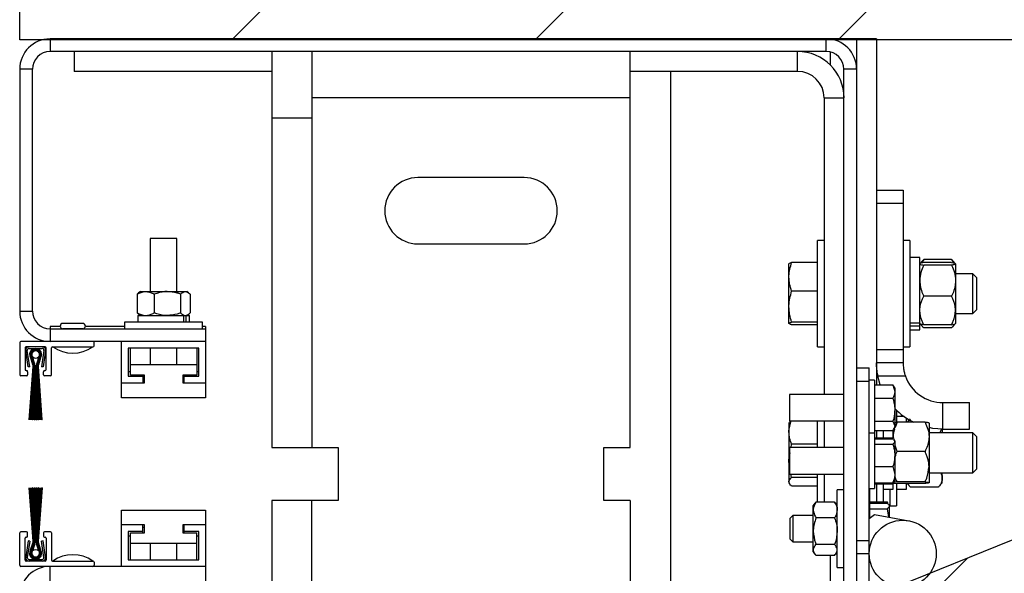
# Model space of a CAD drawing. Header units: inches. Extents: x 170 to 312, y 215 to 248.
# Tile 413 of 557: x 256.428 to 257.003, y 238.799 to 239.122. Entities that reach past the tile are written whole.
import ezdxf

# ---------------------------------------------------------------- set-up
doc = ezdxf.new("R2010")
doc.units = ezdxf.units.IN
doc.header["$LTSCALE"] = 0.25
doc.header["$MEASUREMENT"] = 0
doc.layers.add('STANDARD MOTOR LH', color=7, linetype='Continuous')

msp = doc.modelspace()

# ---------------------------------------------------------------- hatches: boundary and pattern name
at = {"layer": 'STANDARD MOTOR LH'}
h = msp.add_hatch(dxfattribs=at)
h.set_pattern_fill('ANSI31', color=256, style=0)
h.set_pattern_definition([(45, (74.98444, -11.93033), (-0.08838835, 0.08838835), [])])
h.paths.add_polyline_path([(257.18005, 239.38909), (257.11594, 239.38909), (257.11594, 239.62629), (256.42844, 239.62629), (256.42844, 239.11067), (256.44662, 239.11067), (257.11594, 239.11067), (257.11594, 239.34219), (257.03798, 239.34219)])
h = msp.add_hatch(dxfattribs=at)
h.set_pattern_fill('ANSI31', color=256, scale=0.5, style=0)
h.set_pattern_definition([(45, (245.01174, 236.03107), (-0.04419417, 0.04419417), [])])
edge = h.paths.add_edge_path()
edge.add_line((257.04758, 238.83511), (256.9313, 238.78787))
edge.add_line((256.9313, 238.78787), (256.9313, 238.68075))
edge.add_arc((256.91342, 238.68075), 0.01787, -89.99989, 0.00099, ccw=False)
edge.add_line((256.91342, 238.66287), (256.44917, 238.66287))
edge.add_arc((256.44917, 238.68075), 0.01788, 224.99902, 269.9992, ccw=False)
edge.add_arc((257.29579, 239.39121), 1.12303, 220.08198, 269.0727)
edge.add_line((257.27761, 238.26832), (257.04758, 238.83511))

# ---------------------------------------------------------------- linework, layer by layer
for p, q in [((256.42844, 239.11067), (256.42844, 239.62629)), ((256.44616, 239.11111), (256.44616, 239.10374)), ((256.92817, 239.11111), (256.44616, 239.11111)), ((256.89884, 239.10374), (256.89884, 239.11111)), ((256.90107, 239.11111), (256.90107, 239.11097)), ((256.91656, 239.11111), (256.91656, 238.68171)), ((256.92817, 239.11111), (256.92817, 238.90928)), ((257.11594, 239.11067), (256.42844, 239.11067)), ((256.89884, 239.10374), (256.44616, 239.10374)), ((256.46015, 239.10374), (256.46015, 239.09213)), ((256.57554, 239.10374), (256.57554, 238.87272)), ((256.59876, 239.10374), (256.59876, 238.87272)), ((256.78457, 238.87272), (256.78457, 239.10374)), ((256.88209, 239.09213), (256.88209, 239.10374)), ((256.90107, 239.1035), (256.90107, 239.09598)), ((256.43581, 239.0934), (256.42844, 239.0934)), ((256.42844, 239.0934), (256.42844, 238.95231)), ((256.43581, 239.0934), (256.43581, 238.95231)), ((256.57554, 239.09213), (256.46015, 239.09213)), ((256.88209, 239.09213), (256.78457, 239.09213)), ((256.80817, 238.67137), (256.80817, 239.09213)), ((256.91656, 239.0934), (256.90918, 239.0934)), ((256.90918, 238.68908), (256.90918, 239.0934)), ((256.78457, 239.07664), (256.59876, 239.07664)), ((256.89757, 239.07664), (256.90918, 239.07664)), ((256.89757, 239.07664), (256.89757, 238.90368)), ((256.57554, 239.06503), (256.59876, 239.06503)), ((256.72264, 239.03019), (256.6607, 239.03019)), ((256.92817, 239.02281), (256.94365, 239.02281)), ((256.94365, 239.02281), (256.94365, 238.92215)), ((256.94365, 239.01507), (256.92817, 239.01507)), ((256.50462, 238.99467), (256.50462, 238.96371)), ((256.52011, 238.99467), (256.50462, 238.99467)), ((256.52011, 238.96371), (256.52011, 238.99467)), ((256.6607, 238.99148), (256.72264, 238.99148)), ((256.89757, 238.99343), (256.89367, 238.99343)), ((256.89367, 238.9315), (256.89367, 238.99343)), ((256.94755, 238.99343), (256.94365, 238.99343)), ((256.94755, 238.99343), (256.94755, 238.9315)), ((256.8771, 238.97992), (256.87707, 238.97987)), ((256.87707, 238.94511), (256.87707, 238.97984)), ((256.89367, 238.98072), (256.87863, 238.98072)), ((256.89367, 238.98056), (256.87863, 238.98056)), ((256.95338, 238.98362), (256.94755, 238.98362)), ((256.95338, 238.94132), (256.95338, 238.98362)), ((256.95493, 238.98168), (256.95338, 238.97987)), ((256.9557, 238.98249), (256.95437, 238.98028)), ((256.9557, 238.98249), (256.95491, 238.98162)), ((256.97193, 238.98249), (256.9557, 238.98249)), ((256.97193, 238.98057), (256.9557, 238.98057)), ((256.97193, 238.97908), (256.9557, 238.97908)), ((256.97193, 238.98249), (256.97326, 238.98028)), ((256.97193, 238.98249), (256.97272, 238.98162)), ((256.97425, 238.97987), (256.97269, 238.98168)), ((256.97425, 238.97982), (256.97425, 238.94509)), ((256.98427, 238.97408), (256.97425, 238.97408)), ((256.98657, 238.97177), (256.98427, 238.97408)), ((256.98427, 238.95085), (256.98427, 238.97408)), ((256.98657, 238.95316), (256.98657, 238.97177)), ((256.49692, 238.96216), (256.49692, 238.95126)), ((256.49882, 238.96371), (256.49777, 238.96293)), ((256.49882, 238.96371), (256.52591, 238.96371)), ((256.5068, 238.96216), (256.5068, 238.95126)), ((256.52225, 238.96216), (256.52225, 238.95126)), ((256.52696, 238.96293), (256.52591, 238.96371)), ((256.52781, 238.96216), (256.52781, 238.95126)), ((256.89367, 238.96395), (256.87863, 238.96395)), ((256.97193, 238.96097), (256.9557, 238.96097)), ((256.42844, 238.95231), (256.43581, 238.95231)), ((256.49777, 238.95048), (256.49882, 238.94971)), ((256.52591, 238.94971), (256.52696, 238.95048)), ((256.97425, 238.95085), (256.98427, 238.95085)), ((256.98427, 238.95085), (256.98657, 238.95316)), ((256.46522, 238.94512), (256.4536, 238.94512)), ((256.48963, 238.94587), (256.48963, 238.94197)), ((256.5351, 238.94587), (256.48963, 238.94587)), ((256.49728, 238.94971), (256.49728, 238.94587)), ((256.49728, 238.94971), (256.52406, 238.94971)), ((256.49844, 238.94971), (256.49844, 238.94999)), ((256.52406, 238.94971), (256.52406, 238.94587)), ((256.52408, 238.94971), (256.52745, 238.94971)), ((256.5254, 238.94971), (256.5254, 238.94587)), ((256.52629, 238.94971), (256.52629, 238.94999)), ((256.52745, 238.94587), (256.52745, 238.94971)), ((256.5351, 238.94197), (256.5351, 238.94587)), ((256.87707, 238.94506), (256.8771, 238.94502)), ((256.89367, 238.94585), (256.87863, 238.94585)), ((256.89367, 238.94437), (256.87863, 238.94437)), ((256.94755, 238.94536), (256.95338, 238.94536)), ((256.95338, 238.94506), (256.95493, 238.94326)), ((256.97193, 238.94436), (256.9557, 238.94436)), ((256.97269, 238.94326), (256.97425, 238.94506)), ((256.44616, 238.94335), (256.44616, 238.9346)), ((256.45207, 238.94335), (256.44616, 238.94335)), ((256.44616, 238.94197), (256.53683, 238.94197)), ((256.4536, 238.94203), (256.4536, 238.94197)), ((256.46522, 238.94203), (256.4536, 238.94203)), ((256.46522, 238.94197), (256.46522, 238.94203)), ((256.48963, 238.94335), (256.46675, 238.94335)), ((256.53683, 238.94335), (256.5351, 238.94335)), ((256.53683, 238.94335), (256.53683, 238.90177)), ((256.89367, 238.94422), (256.87863, 238.94422)), ((256.94755, 238.94363), (256.95338, 238.94363)), ((256.94755, 238.94132), (256.95338, 238.94132)), ((256.97193, 238.94245), (256.9557, 238.94245)), ((256.42844, 238.93398), (256.42844, 238.91509)), ((256.53683, 238.9346), (256.42906, 238.9346)), ((256.4718, 238.93212), (256.4718, 238.93398)), ((256.4879, 238.90177), (256.4879, 238.9346)), ((256.43154, 238.93088), (256.43154, 238.91818)), ((256.4334, 238.91973), (256.43195, 238.92925)), ((256.44331, 238.9315), (256.43216, 238.9315)), ((256.43432, 238.91987), (256.43287, 238.92939)), ((256.43388, 238.93057), (256.44159, 238.93057)), ((256.4426, 238.92939), (256.44115, 238.91987)), ((256.44352, 238.92925), (256.44207, 238.91973)), ((256.44393, 238.91818), (256.44393, 238.93088)), ((256.44702, 238.91509), (256.44702, 238.93088)), ((256.44764, 238.9315), (256.47118, 238.9315)), ((256.53299, 238.93076), (256.49174, 238.93076)), ((256.49174, 238.93076), (256.49174, 238.91428)), ((256.49301, 238.91496), (256.49301, 238.93076)), ((256.50462, 238.93076), (256.50462, 238.92116)), ((256.52011, 238.92116), (256.52011, 238.93076)), ((256.53172, 238.93076), (256.53172, 238.91496)), ((256.53299, 238.91428), (256.53299, 238.93076)), ((256.89367, 238.9315), (256.89757, 238.9315)), ((256.92817, 238.92989), (256.94365, 238.92989)), ((256.94365, 238.9315), (256.94755, 238.9315)), ((256.43483, 238.92499), (256.43611, 238.92103)), ((256.43617, 238.92104), (256.43489, 238.92502)), ((256.43494, 238.92505), (256.43623, 238.92106)), ((256.43629, 238.92108), (256.435, 238.92508)), ((256.43506, 238.9251), (256.43635, 238.9211)), ((256.43641, 238.92112), (256.43511, 238.92513)), ((256.43517, 238.92516), (256.43647, 238.92114)), ((256.43653, 238.92116), (256.43522, 238.92519)), ((256.43528, 238.92522), (256.43658, 238.92118)), ((256.43664, 238.9212), (256.43534, 238.92524)), ((256.43539, 238.92527), (256.4367, 238.92122)), ((256.43729, 238.92141), (256.43595, 238.92556)), ((256.43955, 238.92556), (256.4382, 238.92141)), ((256.43879, 238.92122), (256.4401, 238.92527)), ((256.44016, 238.92524), (256.43885, 238.9212)), ((256.43891, 238.92118), (256.44022, 238.92522)), ((256.44027, 238.92519), (256.43897, 238.92116)), ((256.43903, 238.92114), (256.44033, 238.92516)), ((256.44038, 238.92513), (256.43909, 238.92112)), ((256.43915, 238.9211), (256.44044, 238.9251)), ((256.4405, 238.92508), (256.43921, 238.92108)), ((256.43927, 238.92106), (256.44055, 238.92505)), ((256.44061, 238.92502), (256.43932, 238.92104)), ((256.43938, 238.92103), (256.44066, 238.92499)), ((256.94365, 238.92215), (256.92817, 238.92215)), ((256.43216, 238.91756), (256.43247, 238.91756)), ((256.43309, 238.91694), (256.43309, 238.91509)), ((256.43432, 238.91987), (256.4334, 238.91973)), ((256.43629, 238.91988), (256.43398, 238.88876)), ((256.43406, 238.88876), (256.43635, 238.91988)), ((256.43642, 238.91988), (256.43465, 238.88876)), ((256.43472, 238.88876), (256.43648, 238.91988)), ((256.43654, 238.91988), (256.43531, 238.88876)), ((256.43538, 238.88876), (256.4366, 238.91988)), ((256.43666, 238.91988), (256.43596, 238.88876)), ((256.43604, 238.88876), (256.43673, 238.91988)), ((256.43679, 238.91988), (256.43662, 238.88876)), ((256.43669, 238.88876), (256.43685, 238.91988)), ((256.43691, 238.91988), (256.43691, 238.88876)), ((256.43753, 238.88876), (256.43753, 238.91988)), ((256.43797, 238.91988), (256.43797, 238.88876)), ((256.43858, 238.88876), (256.43858, 238.91988)), ((256.43865, 238.91988), (256.4388, 238.88876)), ((256.43888, 238.88876), (256.43871, 238.91988)), ((256.43877, 238.91988), (256.43946, 238.88876)), ((256.43953, 238.88876), (256.43883, 238.91988)), ((256.43889, 238.91988), (256.44011, 238.88876)), ((256.44019, 238.88876), (256.43896, 238.91988)), ((256.43902, 238.91988), (256.44077, 238.88876)), ((256.44085, 238.88876), (256.43908, 238.91988)), ((256.43914, 238.91988), (256.44144, 238.88876)), ((256.44152, 238.88876), (256.4392, 238.91988)), ((256.44207, 238.91973), (256.44115, 238.91987)), ((256.44238, 238.91509), (256.44238, 238.91694)), ((256.443, 238.91756), (256.44331, 238.91756)), ((256.49174, 238.917), (256.49301, 238.917)), ((256.49301, 238.92116), (256.53172, 238.92116)), ((256.53172, 238.917), (256.53299, 238.917)), ((256.91656, 238.91916), (256.92393, 238.91916)), ((256.92393, 238.79035), (256.92393, 238.91916)), ((256.43247, 238.91447), (256.42906, 238.91447)), ((256.4464, 238.91447), (256.443, 238.91447)), ((256.4879, 238.91044), (256.50122, 238.91044)), ((256.49174, 238.91428), (256.50029, 238.91428)), ((256.50122, 238.91496), (256.49301, 238.91496)), ((256.50029, 238.91496), (256.50029, 238.91044)), ((256.50029, 238.91188), (256.50122, 238.91188)), ((256.50122, 238.91044), (256.50122, 238.91496)), ((256.52351, 238.91496), (256.52351, 238.91044)), ((256.53172, 238.91496), (256.52351, 238.91496)), ((256.52351, 238.91188), (256.52444, 238.91188)), ((256.52351, 238.91044), (256.53683, 238.91044)), ((256.52444, 238.91044), (256.52444, 238.91496)), ((256.52444, 238.91428), (256.53299, 238.91428)), ((256.91656, 238.91142), (256.92393, 238.91142)), ((256.92702, 238.91204), (256.92393, 238.91204)), ((256.92702, 238.91204), (256.92702, 238.84886)), ((256.94498, 238.91441), (256.92895, 238.91441)), ((256.93037, 238.90928), (256.92895, 238.91441)), ((256.92702, 238.90928), (256.93775, 238.90928)), ((256.93775, 238.90928), (256.93879, 238.90537)), ((256.93799, 238.90868), (256.93775, 238.90928)), ((256.93879, 238.90755), (256.9381, 238.90874)), ((256.93879, 238.90755), (256.93879, 238.88432)), ((256.53683, 238.90177), (256.4879, 238.90177)), ((256.90918, 238.90368), (256.87747, 238.90368)), ((256.87747, 238.90368), (256.87747, 238.88819)), ((256.92702, 238.90146), (256.93775, 238.90146)), ((256.96688, 238.88344), (256.96688, 238.89892)), ((256.96688, 238.89892), (256.98238, 238.89892)), ((256.98238, 238.88344), (256.98238, 238.89892)), ((256.93981, 238.89447), (256.93981, 238.88758)), ((256.43406, 238.88876), (256.43398, 238.88876)), ((256.43472, 238.88876), (256.43465, 238.88876)), ((256.43538, 238.88876), (256.43531, 238.88876)), ((256.43604, 238.88876), (256.43596, 238.88876)), ((256.43669, 238.88876), (256.43662, 238.88876)), ((256.43753, 238.88876), (256.43691, 238.88876)), ((256.43858, 238.88876), (256.43797, 238.88876)), ((256.43888, 238.88876), (256.4388, 238.88876)), ((256.43953, 238.88876), (256.43946, 238.88876)), ((256.44019, 238.88876), (256.44011, 238.88876)), ((256.44085, 238.88876), (256.44077, 238.88876)), ((256.44152, 238.88876), (256.44144, 238.88876)), ((256.8774, 238.88754), (256.87707, 238.88697)), ((256.87707, 238.88697), (256.87707, 238.85216)), ((256.87747, 238.88819), (256.90918, 238.88819)), ((256.87806, 238.88819), (256.87755, 238.88752)), ((256.89367, 238.87271), (256.89367, 238.88819)), ((256.89757, 238.88819), (256.89757, 238.87271)), ((256.92702, 238.88811), (256.93775, 238.88811)), ((256.93775, 238.88811), (256.93879, 238.88535)), ((256.94021, 238.8874), (256.93894, 238.88429)), ((256.94428, 238.89071), (256.93981, 238.89071)), ((256.95644, 238.8874), (256.94021, 238.8874)), ((256.94563, 238.8874), (256.94563, 238.88979)), ((256.94722, 238.8888), (256.946, 238.8874)), ((256.95876, 238.88695), (256.95876, 238.85218)), ((256.92702, 238.88259), (256.93775, 238.88259)), ((256.92817, 238.88259), (256.92817, 238.87838)), ((256.93207, 238.88259), (256.93207, 238.87838)), ((256.93789, 238.87814), (256.93789, 238.88298)), ((256.9381, 238.88313), (256.93879, 238.88432)), ((256.9661, 238.88355), (256.96506, 238.88118)), ((256.96651, 238.88344), (256.96651, 238.88118)), ((256.96688, 238.88344), (256.98238, 238.88344)), ((256.92702, 238.88107), (256.92393, 238.88107)), ((256.92702, 238.87838), (256.93775, 238.87838)), ((256.92702, 238.87826), (256.93775, 238.87826)), ((256.92702, 238.87786), (256.93775, 238.87786)), ((256.93775, 238.87786), (256.93788, 238.87766)), ((256.93789, 238.87892), (256.93801, 238.87793)), ((256.93879, 238.87658), (256.93819, 238.87762)), ((256.93834, 238.87694), (256.93879, 238.87623)), ((256.93879, 238.87658), (256.93879, 238.85335)), ((256.98427, 238.88118), (256.95876, 238.88118)), ((256.98657, 238.87887), (256.98427, 238.88118)), ((256.98427, 238.85795), (256.98427, 238.88118)), ((256.98657, 238.86026), (256.98657, 238.87887)), ((256.57554, 238.87272), (256.61425, 238.87272)), ((256.61425, 238.87272), (256.61425, 238.84175)), ((256.76909, 238.87272), (256.78457, 238.87272)), ((256.76909, 238.84175), (256.76909, 238.87272)), ((256.90918, 238.87271), (256.87747, 238.87271)), ((256.87747, 238.87271), (256.87747, 238.85723)), ((256.8783, 238.87271), (256.87863, 238.87459)), ((256.89367, 238.87459), (256.87863, 238.87459)), ((256.92702, 238.8746), (256.93775, 238.8746)), ((256.95644, 238.87045), (256.94021, 238.87045)), ((256.87747, 238.86025), (256.87707, 238.86491)), ((256.92702, 238.8617), (256.93775, 238.8617)), ((256.93775, 238.8617), (256.93879, 238.85688)), ((256.98427, 238.85795), (256.98657, 238.86026)), ((256.87747, 238.85723), (256.90918, 238.85723)), ((256.87863, 238.85523), (256.87815, 238.85723)), ((256.89367, 238.85523), (256.87863, 238.85523)), ((256.89367, 238.84089), (256.89367, 238.85723)), ((256.89757, 238.85723), (256.89757, 238.84089)), ((256.93775, 238.85207), (256.93834, 238.85299)), ((256.93819, 238.85232), (256.93879, 238.85335)), ((256.94021, 238.85262), (256.93857, 238.85241)), ((256.95644, 238.85262), (256.94021, 238.85262)), ((256.95876, 238.85795), (256.98427, 238.85795)), ((256.96651, 238.85216), (256.96651, 238.85795)), ((256.43629, 238.81807), (256.43398, 238.84919)), ((256.43406, 238.84919), (256.43398, 238.84919)), ((256.43406, 238.84919), (256.43635, 238.81807)), ((256.43472, 238.84919), (256.43465, 238.84919)), ((256.43642, 238.81807), (256.43465, 238.84919)), ((256.43472, 238.84919), (256.43648, 238.81807)), ((256.43538, 238.84919), (256.43531, 238.84919)), ((256.43654, 238.81807), (256.43531, 238.84919)), ((256.43538, 238.84919), (256.4366, 238.81807)), ((256.43604, 238.84919), (256.43596, 238.84919)), ((256.43666, 238.81807), (256.43596, 238.84919)), ((256.43604, 238.84919), (256.43673, 238.81807)), ((256.43679, 238.81807), (256.43662, 238.84919)), ((256.43669, 238.84919), (256.43662, 238.84919)), ((256.43669, 238.84919), (256.43685, 238.81807)), ((256.43691, 238.84919), (256.43753, 238.84919)), ((256.43691, 238.81807), (256.43691, 238.84919)), ((256.43753, 238.84919), (256.43753, 238.81807)), ((256.43797, 238.81807), (256.43797, 238.84919)), ((256.43797, 238.84919), (256.43858, 238.84919)), ((256.43858, 238.84919), (256.43858, 238.81807)), ((256.43865, 238.81807), (256.4388, 238.84919)), ((256.43888, 238.84919), (256.43871, 238.81807)), ((256.43877, 238.81807), (256.43946, 238.84919)), ((256.43888, 238.84919), (256.4388, 238.84919)), ((256.43953, 238.84919), (256.43883, 238.81807)), ((256.43889, 238.81807), (256.44011, 238.84919)), ((256.44019, 238.84919), (256.43896, 238.81807)), ((256.43902, 238.81807), (256.44077, 238.84919)), ((256.44085, 238.84919), (256.43908, 238.81807)), ((256.43914, 238.81807), (256.44144, 238.84919)), ((256.44152, 238.84919), (256.4392, 238.81807)), ((256.43953, 238.84919), (256.43946, 238.84919)), ((256.44019, 238.84919), (256.44011, 238.84919)), ((256.44085, 238.84919), (256.44077, 238.84919)), ((256.44152, 238.84919), (256.44144, 238.84919)), ((256.87707, 238.85216), (256.8774, 238.85159)), ((256.89367, 238.8502), (256.87863, 238.8502)), ((256.90918, 238.84807), (256.90528, 238.84807)), ((256.90528, 238.80261), (256.90528, 238.84807)), ((256.92393, 238.84886), (256.92702, 238.84886)), ((256.92399, 238.84886), (256.92399, 238.83125)), ((256.92702, 238.85207), (256.93775, 238.85207)), ((256.92702, 238.85167), (256.93775, 238.85167)), ((256.92702, 238.85156), (256.93775, 238.85156)), ((256.92817, 238.85156), (256.92817, 238.841)), ((256.93207, 238.85156), (256.93207, 238.841)), ((256.93207, 238.84841), (256.93789, 238.84841)), ((256.93591, 238.84841), (256.93591, 238.8386)), ((256.93775, 238.85167), (256.93805, 238.8524)), ((256.93789, 238.84841), (256.93789, 238.8518)), ((256.93981, 238.85166), (256.93981, 238.8386)), ((256.93981, 238.84841), (256.94563, 238.84841)), ((256.95644, 238.85173), (256.94021, 238.85173)), ((256.94563, 238.84841), (256.94563, 238.85173)), ((256.946, 238.85173), (256.94777, 238.84968)), ((256.94772, 238.84975), (256.94796, 238.84947)), ((256.96418, 238.84947), (256.94796, 238.84947)), ((256.96442, 238.84975), (256.96418, 238.84947)), ((256.96437, 238.84968), (256.96651, 238.85216)), ((256.61425, 238.84175), (256.57554, 238.84175)), ((256.57554, 238.84175), (256.57554, 238.67143)), ((256.59876, 238.67143), (256.59876, 238.84175)), ((256.78457, 238.84175), (256.76909, 238.84175)), ((256.78457, 238.84175), (256.78457, 238.67143)), ((256.92399, 238.841), (256.93442, 238.841)), ((256.93442, 238.841), (256.93463, 238.84035)), ((256.4879, 238.83618), (256.53683, 238.83618)), ((256.4879, 238.80335), (256.4879, 238.83618)), ((256.53683, 238.83618), (256.53683, 238.7377)), ((256.89221, 238.84014), (256.89129, 238.83889)), ((256.89129, 238.81179), (256.89129, 238.83889)), ((256.89237, 238.8401), (256.89283, 238.84089)), ((256.90373, 238.84089), (256.89283, 238.84089)), ((256.9042, 238.8401), (256.90373, 238.84089)), ((256.90528, 238.83889), (256.90436, 238.84014)), ((256.92399, 238.84022), (256.93442, 238.84022)), ((256.92399, 238.83701), (256.93442, 238.83701)), ((256.93442, 238.83701), (256.93521, 238.83214)), ((256.93471, 238.8405), (256.93443, 238.84098)), ((256.93563, 238.83891), (256.93546, 238.8392)), ((256.93563, 238.83206), (256.93563, 238.83862)), ((256.93591, 238.8386), (256.93981, 238.8386)), ((256.87938, 238.83308), (256.87754, 238.83124)), ((256.87754, 238.83124), (256.87754, 238.81944)), ((256.89129, 238.83308), (256.87938, 238.83308)), ((256.87938, 238.83308), (256.87938, 238.8176)), ((256.90373, 238.83164), (256.89283, 238.83164)), ((256.92393, 238.8312), (256.9269, 238.83368)), ((256.9269, 238.83368), (256.94699, 238.82996)), ((257.04758, 238.83511), (256.9313, 238.78787)), ((256.50122, 238.82751), (256.4879, 238.82751)), ((256.50029, 238.82299), (256.50029, 238.82751)), ((256.50122, 238.82607), (256.50029, 238.82607)), ((256.50122, 238.82299), (256.50122, 238.82751)), ((256.53683, 238.82751), (256.52351, 238.82751)), ((256.52351, 238.82751), (256.52351, 238.82299)), ((256.52444, 238.82607), (256.52351, 238.82607)), ((256.52444, 238.82299), (256.52444, 238.82751)), ((256.42844, 238.80397), (256.42844, 238.82286)), ((256.43247, 238.82348), (256.42906, 238.82348)), ((256.43154, 238.80707), (256.43154, 238.81977)), ((256.4334, 238.81822), (256.43195, 238.8087)), ((256.43216, 238.82039), (256.43247, 238.82039)), ((256.43432, 238.81808), (256.43287, 238.80856)), ((256.43309, 238.82101), (256.43309, 238.82286)), ((256.43432, 238.81808), (256.4334, 238.81822)), ((256.44207, 238.81822), (256.44115, 238.81808)), ((256.4426, 238.80856), (256.44115, 238.81808)), ((256.44352, 238.8087), (256.44207, 238.81822)), ((256.44238, 238.82286), (256.44238, 238.82101)), ((256.4464, 238.82348), (256.443, 238.82348)), ((256.443, 238.82039), (256.44331, 238.82039)), ((256.44393, 238.81977), (256.44393, 238.80707)), ((256.44702, 238.82286), (256.44702, 238.80707)), ((256.50029, 238.82367), (256.49174, 238.82367)), ((256.49174, 238.82367), (256.49174, 238.80719)), ((256.49301, 238.82095), (256.49174, 238.82095)), ((256.49301, 238.82299), (256.50122, 238.82299)), ((256.49301, 238.80719), (256.49301, 238.82299)), ((256.52351, 238.82299), (256.53172, 238.82299)), ((256.53299, 238.82367), (256.52444, 238.82367)), ((256.53172, 238.80719), (256.53172, 238.82299)), ((256.53299, 238.82095), (256.53172, 238.82095)), ((256.53299, 238.80719), (256.53299, 238.82367)), ((256.87754, 238.81944), (256.87938, 238.8176)), ((256.91656, 238.81852), (256.92393, 238.81852)), ((256.43483, 238.81296), (256.43611, 238.81693)), ((256.43617, 238.81691), (256.43489, 238.81293)), ((256.43494, 238.8129), (256.43623, 238.81689)), ((256.43629, 238.81687), (256.435, 238.81287)), ((256.43506, 238.81285), (256.43635, 238.81685)), ((256.43641, 238.81683), (256.43511, 238.81282)), ((256.43517, 238.81279), (256.43647, 238.81681)), ((256.43653, 238.81679), (256.43522, 238.81276)), ((256.43528, 238.81274), (256.43658, 238.81677)), ((256.43664, 238.81675), (256.43534, 238.81271)), ((256.43539, 238.81268), (256.4367, 238.81673)), ((256.43729, 238.81654), (256.43595, 238.81239)), ((256.43955, 238.81239), (256.4382, 238.81654)), ((256.43879, 238.81673), (256.4401, 238.81268)), ((256.44016, 238.81271), (256.43885, 238.81675)), ((256.43891, 238.81677), (256.44022, 238.81274)), ((256.44027, 238.81276), (256.43897, 238.81679)), ((256.43903, 238.81681), (256.44033, 238.81279)), ((256.44038, 238.81282), (256.43909, 238.81683)), ((256.43915, 238.81685), (256.44044, 238.81285)), ((256.4405, 238.81287), (256.43921, 238.81687)), ((256.43927, 238.81689), (256.44055, 238.8129)), ((256.44061, 238.81293), (256.43932, 238.81691)), ((256.43938, 238.81693), (256.44066, 238.81296)), ((256.53172, 238.81679), (256.49301, 238.81679)), ((256.50462, 238.81679), (256.50462, 238.80719)), ((256.52011, 238.80719), (256.52011, 238.81679)), ((256.87938, 238.8176), (256.89129, 238.8176)), ((256.90373, 238.81609), (256.89283, 238.81609)), ((256.43388, 238.80738), (256.44159, 238.80738)), ((256.49174, 238.80719), (256.53299, 238.80719)), ((256.89129, 238.81179), (256.89221, 238.81054)), ((256.90373, 238.80979), (256.89283, 238.80979)), ((256.90107, 238.80979), (256.90107, 238.74105)), ((256.90436, 238.81054), (256.90528, 238.81179)), ((256.91656, 238.81077), (256.92393, 238.81077)), ((256.53683, 238.80335), (256.42906, 238.80335)), ((256.44331, 238.80645), (256.43216, 238.80645)), ((256.44616, 238.74916), (256.44616, 238.80335)), ((256.44764, 238.80645), (256.47118, 238.80645)), ((256.4718, 238.80583), (256.4718, 238.80397)), ((256.90528, 238.80261), (256.90918, 238.80261))]:
    msp.add_line(p, q, dxfattribs=at)
at = {"layer": 'STANDARD MOTOR LH', "flags": 128}
msp.add_lwpolyline([(256.96688, 238.88344), (256.96101, 238.88388), (256.95876, 238.8843)], dxfattribs=at)
at = {"layer": 'STANDARD MOTOR LH'}
for centre, radius in [((256.43775, 238.92697), 0.00226), ((256.94344, 238.81077), 0.01951), ((256.43775, 238.81098), 0.00226)]:
    msp.add_circle(centre, radius, dxfattribs=at)
for centre, radius, start, end in [((256.44616, 239.0934), 0.01771, 90, 180), ((256.89884, 239.0934), 0.01771, 0, 90), ((256.44616, 239.0934), 0.01034, 90, 180), ((256.88209, 239.07664), 0.0271, 0, 90), ((256.89884, 239.0934), 0.01034, 0, 90), ((256.88209, 239.07664), 0.01548, 0, 90), ((256.6607, 239.01084), 0.01935, 90, 270), ((256.72264, 239.01084), 0.01935, 270, 90), ((256.44616, 238.95231), 0.01771, 180, 270), ((256.44616, 238.95231), 0.01034, 180, 270), ((256.4536, 238.94358), 0.00155, 90, 270), ((256.46522, 238.94358), 0.00155, 270, 90), ((256.42906, 238.93398), 0.000619, 90, 180), ((256.47118, 238.93398), 0.000619, 0, 90), ((256.43216, 238.93088), 0.000619, 90, 180), ((256.43388, 238.92955), 0.00195, 90, 188.65121), ((256.43388, 238.92955), 0.00102, 90, 188.65121), ((256.43775, 238.92697), 0.00352, 325.87014, 214.12986), ((256.43775, 238.92697), 0.00346, 325.72454, 214.27546), ((256.43775, 238.92697), 0.0034, 325.57496, 214.42504), ((256.43775, 238.92697), 0.00334, 325.4212, 214.5788), ((256.43775, 238.92697), 0.00328, 325.26307, 214.73693), ((256.43775, 238.92697), 0.00321, 325.10036, 214.89964), ((256.43775, 238.92697), 0.00315, 324.93284, 215.06716), ((256.43775, 238.92697), 0.00309, 324.76027, 215.23973), ((256.43775, 238.92697), 0.00303, 324.58238, 215.41762), ((256.43775, 238.92697), 0.00297, 324.39891, 215.60109), ((256.43775, 238.92697), 0.0029, 324.20956, 215.79044), ((256.43775, 238.92697), 0.00228, 321.90656, 218.09344), ((256.44159, 238.92955), 0.00195, 351.34879, 90), ((256.44159, 238.92955), 0.00102, 351.34879, 90), ((256.44331, 238.93088), 0.000619, 0, 90), ((256.44764, 238.93088), 0.000619, 90, 180), ((256.45941, 238.94779), 0.02, 234.51066, 305.48934), ((256.47118, 238.93212), 0.000619, 270, 0), ((256.43258, 238.91988), 0.00495, 0, 17.89522), ((256.44292, 238.91988), 0.00495, 162.10478, 180), ((256.43216, 238.91818), 0.000619, 180, 270), ((256.43247, 238.91694), 0.000619, 0, 90), ((256.43258, 238.91988), 0.00372, 0, 17.89522), ((256.43258, 238.91988), 0.00378, 0, 17.89522), ((256.43258, 238.91988), 0.00384, 0, 17.89522), ((256.43258, 238.91988), 0.0039, 0, 17.89522), ((256.43258, 238.91988), 0.00396, 0, 17.89522), ((256.43258, 238.91988), 0.00403, 0, 17.89522), ((256.43258, 238.91988), 0.00409, 0, 17.89522), ((256.43258, 238.91988), 0.00415, 0, 17.89522), ((256.43258, 238.91988), 0.00421, 0, 17.89522), ((256.43258, 238.91988), 0.00427, 0, 17.89522), ((256.43258, 238.91988), 0.00434, 0, 17.89522), ((256.44292, 238.91988), 0.00434, 162.10478, 180), ((256.44292, 238.91988), 0.00427, 162.10478, 180), ((256.44292, 238.91988), 0.00421, 162.10478, 180), ((256.44292, 238.91988), 0.00415, 162.10478, 180), ((256.44292, 238.91988), 0.00409, 162.10478, 180), ((256.44292, 238.91988), 0.00403, 162.10478, 180), ((256.44292, 238.91988), 0.00396, 162.10478, 180), ((256.44292, 238.91988), 0.0039, 162.10478, 180), ((256.44292, 238.91988), 0.00384, 162.10478, 180), ((256.44292, 238.91988), 0.00378, 162.10478, 180), ((256.44292, 238.91988), 0.00372, 162.10478, 180), ((256.443, 238.91694), 0.000619, 90, 180), ((256.44331, 238.91818), 0.000619, 270, 0), ((256.42906, 238.91509), 0.000619, 180, 270), ((256.43247, 238.91509), 0.000619, 270, 0), ((256.443, 238.91509), 0.000619, 180, 270), ((256.4464, 238.91509), 0.000619, 270, 0), ((256.96688, 238.92215), 0.02323, 199.47122, 270), ((256.96688, 238.92215), 0.03871, 223.48122, 243.86418), ((256.42906, 238.82286), 0.000619, 90, 180), ((256.43216, 238.81977), 0.000619, 90, 180), ((256.43247, 238.82286), 0.000619, 0, 90), ((256.43247, 238.82101), 0.000619, 270, 0), ((256.43258, 238.81807), 0.00372, 342.10478, 0), ((256.43258, 238.81807), 0.00378, 342.10478, 0), ((256.43258, 238.81807), 0.00384, 342.10478, 0), ((256.43258, 238.81807), 0.0039, 342.10478, 0), ((256.43258, 238.81807), 0.00396, 342.10478, 0), ((256.43258, 238.81807), 0.00403, 342.10478, 0), ((256.43258, 238.81807), 0.00409, 342.10478, 0), ((256.43258, 238.81807), 0.00415, 342.10478, 0), ((256.43258, 238.81807), 0.00421, 342.10478, 0), ((256.43258, 238.81807), 0.00427, 342.10478, 0), ((256.43258, 238.81807), 0.00434, 342.10478, 0), ((256.43258, 238.81807), 0.00495, 342.10478, 0), ((256.44292, 238.81807), 0.00495, 180, 197.89522), ((256.44292, 238.81807), 0.00434, 180, 197.89522), ((256.44292, 238.81807), 0.00427, 180, 197.89522), ((256.44292, 238.81807), 0.00421, 180, 197.89522), ((256.44292, 238.81807), 0.00415, 180, 197.89522), ((256.44292, 238.81807), 0.00409, 180, 197.89522), ((256.44292, 238.81807), 0.00403, 180, 197.89522), ((256.44292, 238.81807), 0.00396, 180, 197.89522), ((256.44292, 238.81807), 0.0039, 180, 197.89522), ((256.44292, 238.81807), 0.00384, 180, 197.89522), ((256.44292, 238.81807), 0.00378, 180, 197.89522), ((256.44292, 238.81807), 0.00372, 180, 197.89522), ((256.443, 238.82286), 0.000619, 90, 180), ((256.443, 238.82101), 0.000619, 180, 270), ((256.44331, 238.81977), 0.000619, 0, 90), ((256.4464, 238.82286), 0.000619, 0, 90), ((256.43775, 238.81098), 0.00352, 145.87014, 34.12986), ((256.43775, 238.81098), 0.00346, 145.72454, 34.27546), ((256.43775, 238.81098), 0.0034, 145.57496, 34.42504), ((256.43775, 238.81098), 0.00334, 145.4212, 34.5788), ((256.43775, 238.81098), 0.00328, 145.26307, 34.73693), ((256.43775, 238.81098), 0.00321, 145.10036, 34.89964), ((256.43775, 238.81098), 0.00315, 144.93284, 35.06716), ((256.43775, 238.81098), 0.00309, 144.76027, 35.23973), ((256.43775, 238.81098), 0.00303, 144.58238, 35.41762), ((256.43775, 238.81098), 0.00297, 144.39891, 35.60109), ((256.43775, 238.81098), 0.0029, 144.20956, 35.79044), ((256.43775, 238.81098), 0.00228, 141.90656, 38.09344), ((256.43216, 238.80707), 0.000619, 180, 270), ((256.43388, 238.8084), 0.00195, 171.34879, 270), ((256.43388, 238.8084), 0.00102, 171.34879, 270), ((256.44159, 238.8084), 0.00195, 270, 8.65121), ((256.44159, 238.8084), 0.00102, 270, 8.65121), ((256.44331, 238.80707), 0.000619, 270, 0), ((256.44764, 238.80707), 0.000619, 180, 270), ((256.45941, 238.79016), 0.02, 54.51066, 125.48934), ((256.42906, 238.80397), 0.000619, 180, 270), ((256.44616, 238.78564), 0.01771, 90, 180), ((256.47118, 238.80583), 0.000619, 0, 90), ((256.47118, 238.80397), 0.000619, 270, 0)]:
    msp.add_arc(centre, radius, start, end, dxfattribs=at)
for points, knots in [([(256.87707, 238.97226), (256.87707, 238.97245), (256.8771, 238.97526), (256.87789, 238.97801), (256.87863, 238.98056)], [0, 0, 0, 0, 0.070219, 1, 1, 1, 1]), ([(256.87863, 238.98056), (256.87799, 238.98038), (256.87716, 238.98013), (256.87709, 238.97988), (256.87707, 238.97982)], [0, 0, 0, 0, 0.763373, 1, 1, 1, 1]), ([(256.9557, 238.98057), (256.95509, 238.98045), (256.95385, 238.98022), (256.95338, 238.97996), (256.95338, 238.97983), (256.95338, 238.97982)], [0, 0, 0, 0, 0.483998, 0.985621, 1, 1, 1, 1]), ([(256.95338, 238.97982), (256.95346, 238.97972), (256.95364, 238.97951), (256.95468, 238.97926), (256.95547, 238.97912), (256.9557, 238.97908)], [0, 0, 0, 0, 0.405721, 0.826099, 1, 1, 1, 1]), ([(256.9557, 238.97908), (256.95509, 238.97767), (256.95385, 238.97481), (256.95338, 238.97168), (256.95338, 238.97007), (256.95338, 238.97002)], [0, 0, 0, 0, 0.483998, 0.985621, 1, 1, 1, 1]), ([(256.97193, 238.98057), (256.97253, 238.98045), (256.97378, 238.98022), (256.97424, 238.97996), (256.97425, 238.97983), (256.97425, 238.97982)], [0, 0, 0, 0, 0.483998, 0.985621, 1, 1, 1, 1]), ([(256.97425, 238.97982), (256.97416, 238.97972), (256.97398, 238.97951), (256.97294, 238.97926), (256.97216, 238.97912), (256.97193, 238.97908)], [0, 0, 0, 0, 0.405721, 0.826099, 1, 1, 1, 1]), ([(256.97193, 238.97908), (256.97253, 238.97767), (256.97378, 238.97481), (256.97424, 238.97168), (256.97425, 238.97007), (256.97425, 238.97002)], [0, 0, 0, 0, 0.483998, 0.985621, 1, 1, 1, 1]), ([(256.87863, 238.96395), (256.87819, 238.9653), (256.87731, 238.96802), (256.87715, 238.97084), (256.87707, 238.97226)], [0, 0, 0, 0, 0.495458, 1, 1, 1, 1]), ([(256.95338, 238.97002), (256.95346, 238.96876), (256.95364, 238.96618), (256.95468, 238.96318), (256.95547, 238.96147), (256.9557, 238.96097)], [0, 0, 0, 0, 0.405721, 0.826099, 1, 1, 1, 1]), ([(256.97425, 238.97002), (256.97416, 238.96876), (256.97398, 238.96618), (256.97294, 238.96318), (256.97216, 238.96147), (256.97193, 238.96097)], [0, 0, 0, 0, 0.405721, 0.826099, 1, 1, 1, 1]), ([(256.49692, 238.96216), (256.49844, 238.96289), (256.50007, 238.96368), (256.50175, 238.9637), (256.50186, 238.96371)], [0, 0, 0, 0, 0.932064, 1, 1, 1, 1]), ([(256.49787, 238.96279), (256.49766, 238.96272), (256.49734, 238.96261), (256.49703, 238.96228), (256.49692, 238.96216)], [0, 0, 0, 0, 0.627771, 1, 1, 1, 1]), ([(256.50186, 238.96371), (256.50333, 238.96346), (256.50502, 238.96318), (256.5066, 238.96227), (256.5068, 238.96216)], [0, 0, 0, 0, 0.872228, 1, 1, 1, 1]), ([(256.51453, 238.96371), (256.51403, 238.96369), (256.51139, 238.96363), (256.50886, 238.96282), (256.5068, 238.96216)], [0, 0, 0, 0, 0.1896638, 1, 1, 1, 1]), ([(256.52225, 238.96216), (256.5216, 238.96239), (256.51911, 238.96329), (256.51647, 238.96353), (256.51453, 238.96371)], [0, 0, 0, 0, 0.262092, 1, 1, 1, 1]), ([(256.52225, 238.96216), (256.5231, 238.96289), (256.52402, 238.96368), (256.52496, 238.9637), (256.52503, 238.96371)], [0, 0, 0, 0, 0.932064, 1, 1, 1, 1]), ([(256.52503, 238.96371), (256.52586, 238.96346), (256.52681, 238.96318), (256.5277, 238.96227), (256.52781, 238.96216)], [0, 0, 0, 0, 0.872228, 1, 1, 1, 1]), ([(256.87707, 238.9549), (256.87707, 238.95512), (256.8771, 238.95817), (256.87789, 238.96117), (256.87863, 238.96395)], [0, 0, 0, 0, 0.070219, 1, 1, 1, 1]), ([(256.95338, 238.95267), (256.95338, 238.95286), (256.95341, 238.95518), (256.95422, 238.95802), (256.95545, 238.96048), (256.9557, 238.96097)], [0, 0, 0, 0, 0.0660449, 0.8129016, 1, 1, 1, 1]), ([(256.97425, 238.95267), (256.97425, 238.95286), (256.97422, 238.95518), (256.9734, 238.95802), (256.97217, 238.96048), (256.97193, 238.96097)], [0, 0, 0, 0, 0.0660449, 0.8129016, 1, 1, 1, 1]), ([(256.49692, 238.95126), (256.49844, 238.95052), (256.50007, 238.94973), (256.50175, 238.94971), (256.50186, 238.94971)], [0, 0, 0, 0, 0.932064, 1, 1, 1, 1]), ([(256.49787, 238.95062), (256.49766, 238.95069), (256.49734, 238.9508), (256.49703, 238.95113), (256.49692, 238.95126)], [0, 0, 0, 0, 0.627771, 1, 1, 1, 1]), ([(256.50186, 238.94971), (256.50333, 238.94995), (256.50502, 238.95023), (256.5066, 238.95114), (256.5068, 238.95126)], [0, 0, 0, 0, 0.8722285, 1, 1, 1, 1]), ([(256.51453, 238.94971), (256.51403, 238.94972), (256.51139, 238.94978), (256.50886, 238.9506), (256.5068, 238.95126)], [0, 0, 0, 0, 0.189664, 1, 1, 1, 1]), ([(256.52225, 238.95126), (256.5216, 238.95102), (256.51911, 238.95012), (256.51647, 238.94988), (256.51453, 238.94971)], [0, 0, 0, 0, 0.2620915, 1, 1, 1, 1]), ([(256.52225, 238.95126), (256.5231, 238.95052), (256.52402, 238.94973), (256.52496, 238.94971), (256.52503, 238.94971)], [0, 0, 0, 0, 0.932064, 1, 1, 1, 1]), ([(256.52503, 238.94971), (256.52586, 238.94995), (256.52681, 238.95023), (256.5277, 238.95114), (256.52781, 238.95126)], [0, 0, 0, 0, 0.8722285, 1, 1, 1, 1]), ([(256.87863, 238.94585), (256.87819, 238.94732), (256.87731, 238.95029), (256.87715, 238.95335), (256.87707, 238.9549)], [0, 0, 0, 0, 0.495458, 1, 1, 1, 1]), ([(256.9557, 238.94436), (256.95534, 238.94507), (256.95401, 238.94771), (256.95365, 238.95057), (256.95338, 238.95267)], [0, 0, 0, 0, 0.2661568, 1, 1, 1, 1]), ([(256.97193, 238.94436), (256.97228, 238.94507), (256.97361, 238.94771), (256.97398, 238.95057), (256.97425, 238.95267)], [0, 0, 0, 0, 0.2661568, 1, 1, 1, 1]), ([(256.87707, 238.94511), (256.87709, 238.94517), (256.87716, 238.94542), (256.87799, 238.94567), (256.87863, 238.94585)], [0, 0, 0, 0, 0.236627, 1, 1, 1, 1]), ([(256.87863, 238.94437), (256.87843, 238.94442), (256.87751, 238.94466), (256.87726, 238.94491), (256.87707, 238.94511)], [0, 0, 0, 0, 0.217079, 1, 1, 1, 1]), ([(256.9557, 238.94436), (256.95509, 238.94448), (256.95385, 238.94472), (256.95338, 238.94497), (256.95338, 238.94511), (256.95338, 238.94511)], [0, 0, 0, 0, 0.483998, 0.985621, 1, 1, 1, 1]), ([(256.95425, 238.94468), (256.95443, 238.94418), (256.9547, 238.94341), (256.95544, 238.9427), (256.9557, 238.94245)], [0, 0, 0, 0, 0.646739, 1, 1, 1, 1]), ([(256.97193, 238.94436), (256.97253, 238.94448), (256.97378, 238.94472), (256.97424, 238.94497), (256.97425, 238.94511), (256.97425, 238.94511)], [0, 0, 0, 0, 0.483998, 0.985621, 1, 1, 1, 1]), ([(256.97338, 238.94468), (256.9732, 238.94418), (256.97292, 238.94341), (256.97218, 238.9427), (256.97193, 238.94245)], [0, 0, 0, 0, 0.646739, 1, 1, 1, 1]), ([(256.92895, 238.91441), (256.92879, 238.91526), (256.92848, 238.91697), (256.92826, 238.91928), (256.92817, 238.92104), (256.92817, 238.922), (256.92817, 238.9221), (256.92817, 238.92215)], [0, 0, 0, 0, 0.213482, 0.427084, 0.638491, 0.850823, 1, 1, 1, 1]), ([(256.94365, 238.92215), (256.94365, 238.92206), (256.94365, 238.92189), (256.94369, 238.92056), (256.94389, 238.91862), (256.94432, 238.91644), (256.94478, 238.91502), (256.94498, 238.91441)], [0, 0, 0, 0, 0.212005, 0.424036, 0.63502, 0.842044, 1, 1, 1, 1]), ([(256.93879, 238.90537), (256.93879, 238.90528), (256.93877, 238.90396), (256.93824, 238.90266), (256.93775, 238.90146)], [0, 0, 0, 0, 0.070198, 1, 1, 1, 1]), ([(256.93775, 238.90146), (256.93816, 238.89985), (256.93872, 238.89765), (256.93877, 238.89539), (256.93879, 238.89479)], [0, 0, 0, 0, 0.731369, 1, 1, 1, 1]), ([(256.93879, 238.89479), (256.93867, 238.89311), (256.93852, 238.89085), (256.93791, 238.88867), (256.93775, 238.88811)], [0, 0, 0, 0, 0.742452, 1, 1, 1, 1]), ([(256.87707, 238.88176), (256.87707, 238.88193), (256.87709, 238.8841), (256.8778, 238.88623), (256.87845, 238.88819)], [0, 0, 0, 0, 0.078261, 1, 1, 1, 1]), ([(256.93879, 238.88721), (256.93901, 238.88725), (256.93939, 238.88731), (256.93998, 238.88737), (256.94021, 238.8874)], [0, 0, 0, 0, 0.597806, 1, 1, 1, 1]), ([(256.94773, 238.88938), (256.94744, 238.88906), (256.94686, 238.88843), (256.94668, 238.88774), (256.94659, 238.8874)], [0, 0, 0, 0, 0.4987652, 1, 1, 1, 1]), ([(256.95644, 238.8874), (256.95705, 238.88608), (256.95829, 238.8834), (256.95876, 238.88047), (256.95876, 238.87897), (256.95876, 238.87892)], [0, 0, 0, 0, 0.483998, 0.985621, 1, 1, 1, 1]), ([(256.95876, 238.88695), (256.95868, 238.88701), (256.9585, 238.88714), (256.95746, 238.88729), (256.95667, 238.88737), (256.95644, 238.8874)], [0, 0, 0, 0, 0.405721, 0.826099, 1, 1, 1, 1]), ([(256.87863, 238.87459), (256.87819, 238.87576), (256.87731, 238.87811), (256.87715, 238.88054), (256.87707, 238.88176)], [0, 0, 0, 0, 0.495458, 1, 1, 1, 1]), ([(256.93875, 238.88383), (256.93869, 238.88368), (256.93805, 238.88216), (256.9379, 238.88047), (256.93789, 238.87897), (256.93789, 238.87892)], [0, 0, 0, 0, 0.091447, 0.974683, 1, 1, 1, 1]), ([(256.93879, 238.88535), (256.93879, 238.88529), (256.93878, 238.88456), (256.93837, 238.88384), (256.93799, 238.88319)], [0, 0, 0, 0, 0.089521, 1, 1, 1, 1]), ([(256.93879, 238.87623), (256.93879, 238.87619), (256.93877, 238.87564), (256.93824, 238.8751), (256.93775, 238.8746)], [0, 0, 0, 0, 0.070198, 1, 1, 1, 1]), ([(256.95876, 238.87892), (256.95868, 238.87774), (256.9585, 238.87533), (256.95746, 238.87252), (256.95667, 238.87092), (256.95644, 238.87045)], [0, 0, 0, 0, 0.405721, 0.826099, 1, 1, 1, 1]), ([(256.93775, 238.8746), (256.93816, 238.87304), (256.93872, 238.87092), (256.93877, 238.86873), (256.93879, 238.86815)], [0, 0, 0, 0, 0.7313694, 1, 1, 1, 1]), ([(256.93879, 238.87403), (256.93901, 238.8733), (256.93939, 238.87208), (256.93998, 238.87092), (256.94021, 238.87045)], [0, 0, 0, 0, 0.597806, 1, 1, 1, 1]), ([(256.93919, 238.86758), (256.93927, 238.86801), (256.93947, 238.86901), (256.93994, 238.86993), (256.94021, 238.87045)], [0, 0, 0, 0, 0.432707, 1, 1, 1, 1]), ([(256.95876, 238.86154), (256.95876, 238.86174), (256.95873, 238.86423), (256.95792, 238.86728), (256.95669, 238.86992), (256.95644, 238.87045)], [0, 0, 0, 0, 0.066045, 0.812902, 1, 1, 1, 1]), ([(256.87707, 238.86491), (256.87707, 238.86514), (256.87707, 238.86672), (256.87745, 238.86827), (256.87777, 238.86959)], [0, 0, 0, 0, 0.14535, 1, 1, 1, 1]), ([(256.93879, 238.86815), (256.93867, 238.86653), (256.93852, 238.86434), (256.93791, 238.86224), (256.93775, 238.8617)], [0, 0, 0, 0, 0.742452, 1, 1, 1, 1]), ([(256.95644, 238.85262), (256.9568, 238.85338), (256.95813, 238.85621), (256.95849, 238.85928), (256.95876, 238.86154)], [0, 0, 0, 0, 0.266157, 1, 1, 1, 1]), ([(256.87707, 238.85271), (256.87709, 238.85292), (256.87716, 238.85377), (256.87799, 238.8546), (256.87863, 238.85523)], [0, 0, 0, 0, 0.236627, 1, 1, 1, 1]), ([(256.87863, 238.8502), (256.87843, 238.85038), (256.87751, 238.8512), (256.87726, 238.85205), (256.87707, 238.85271)], [0, 0, 0, 0, 0.217079, 1, 1, 1, 1]), ([(256.93879, 238.85688), (256.93879, 238.85677), (256.93877, 238.85515), (256.93824, 238.85355), (256.93775, 238.85207)], [0, 0, 0, 0, 0.070198, 1, 1, 1, 1]), ([(256.94021, 238.85262), (256.93982, 238.85337), (256.93927, 238.85442), (256.93908, 238.85556), (256.93902, 238.85589)], [0, 0, 0, 0, 0.707847, 1, 1, 1, 1]), ([(256.95644, 238.85262), (256.95705, 238.85255), (256.95829, 238.85241), (256.95876, 238.85226), (256.95876, 238.85218), (256.95876, 238.85218)], [0, 0, 0, 0, 0.483998, 0.985621, 1, 1, 1, 1]), ([(256.96651, 238.85466), (256.96642, 238.85394), (256.96624, 238.85246), (256.9652, 238.85074), (256.96441, 238.84976), (256.96418, 238.84947)], [0, 0, 0, 0, 0.405721, 0.826099, 1, 1, 1, 1]), ([(256.96546, 238.85795), (256.96558, 238.85777), (256.9663, 238.85674), (256.9665, 238.85561), (256.96651, 238.85469), (256.96651, 238.85466)], [0, 0, 0, 0, 0.174048, 0.976985, 1, 1, 1, 1]), ([(256.93831, 238.852), (256.93831, 238.852), (256.93846, 238.85193), (256.93922, 238.85184), (256.93999, 238.85176), (256.94021, 238.85173)], [0, 0, 0, 0, 0.020381, 0.713339, 1, 1, 1, 1]), ([(256.94649, 238.85173), (256.94673, 238.85126), (256.94712, 238.85049), (256.94772, 238.84976), (256.94796, 238.84947)], [0, 0, 0, 0, 0.609595, 1, 1, 1, 1]), ([(256.95876, 238.85218), (256.95868, 238.85211), (256.9585, 238.85199), (256.95746, 238.85184), (256.95667, 238.85176), (256.95644, 238.85173)], [0, 0, 0, 0, 0.405721, 0.826099, 1, 1, 1, 1]), ([(256.89283, 238.84089), (256.8921, 238.83947), (256.89131, 238.83795), (256.89129, 238.83637), (256.89129, 238.83627)], [0, 0, 0, 0, 0.932064, 1, 1, 1, 1]), ([(256.89129, 238.83627), (256.89153, 238.83489), (256.89181, 238.83331), (256.89272, 238.83183), (256.89283, 238.83164)], [0, 0, 0, 0, 0.872228, 1, 1, 1, 1]), ([(256.90373, 238.84089), (256.90447, 238.83947), (256.90526, 238.83795), (256.90528, 238.83637), (256.90528, 238.83627)], [0, 0, 0, 0, 0.932064, 1, 1, 1, 1]), ([(256.90528, 238.83627), (256.90504, 238.83489), (256.90476, 238.83331), (256.90385, 238.83183), (256.90373, 238.83164)], [0, 0, 0, 0, 0.872228, 1, 1, 1, 1]), ([(256.93442, 238.84022), (256.93468, 238.84002), (256.93521, 238.83961), (256.93558, 238.83907), (256.93562, 238.83874), (256.93563, 238.83862)], [0, 0, 0, 0, 0.385374, 0.774504, 1, 1, 1, 1]), ([(256.93563, 238.83862), (256.93559, 238.8384), (256.93551, 238.83797), (256.93499, 238.83744), (256.93456, 238.83712), (256.93442, 238.83701)], [0, 0, 0, 0, 0.39551, 0.797092, 1, 1, 1, 1]), ([(256.89283, 238.83164), (256.8921, 238.82925), (256.89131, 238.82669), (256.89129, 238.82405), (256.89129, 238.82387)], [0, 0, 0, 0, 0.932064, 1, 1, 1, 1]), ([(256.90373, 238.83164), (256.90447, 238.82925), (256.90526, 238.82669), (256.90528, 238.82405), (256.90528, 238.82387)], [0, 0, 0, 0, 0.932064, 1, 1, 1, 1]), ([(256.89129, 238.82387), (256.89153, 238.82155), (256.89181, 238.8189), (256.89272, 238.81641), (256.89283, 238.81609)], [0, 0, 0, 0, 0.872228, 1, 1, 1, 1]), ([(256.90528, 238.82387), (256.90504, 238.82155), (256.90476, 238.8189), (256.90385, 238.81641), (256.90373, 238.81609)], [0, 0, 0, 0, 0.8722285, 1, 1, 1, 1]), ([(256.89129, 238.81294), (256.8913, 238.81314), (256.89136, 238.81422), (256.89217, 238.81525), (256.89283, 238.81609)], [0, 0, 0, 0, 0.189664, 1, 1, 1, 1]), ([(256.89283, 238.80979), (256.8926, 238.81006), (256.8917, 238.81107), (256.89146, 238.81215), (256.89129, 238.81294)], [0, 0, 0, 0, 0.262092, 1, 1, 1, 1]), ([(256.90528, 238.81294), (256.90527, 238.81314), (256.90521, 238.81422), (256.90439, 238.81525), (256.90373, 238.81609)], [0, 0, 0, 0, 0.189664, 1, 1, 1, 1]), ([(256.90373, 238.80979), (256.90397, 238.81006), (256.90487, 238.81107), (256.90511, 238.81215), (256.90528, 238.81294)], [0, 0, 0, 0, 0.262092, 1, 1, 1, 1])]:
    msp.add_open_spline(points, degree=3, knots=knots, dxfattribs=at)

doc.saveas('drawing.dxf')
